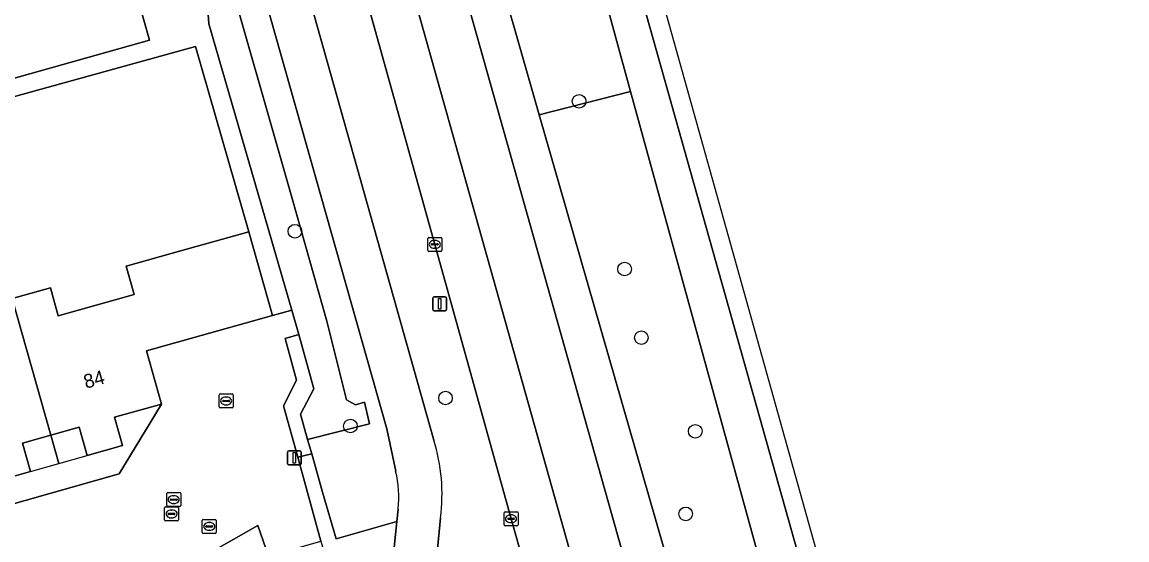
# Model space of a CAD drawing. Extents: x 158455 to 159797, y 387218 to 388672.
# Drawn here: x 159689.8 to 159769, y 387934.7 to 387971.8 of the extents above; entities that cross this region are included whole.
import ezdxf

# ---------------------------------------------------------------- set-up
doc = ezdxf.new("R2010")
doc.units = 0
for name, color, linetype in [('IMGEO_Berm_groen', 7, 'Continuous'), ('IMGEO_Boom', 7, 'Continuous'), ('IMGEO_Brandkraan', 7, 'Continuous'), ('IMGEO_Erf', 7, 'Continuous'), ('IMGEO_Fietspad_gesloten', 7, 'Continuous'), ('IMGEO_Grasland_overig', 7, 'Continuous'), ('IMGEO_Groenvoorziening', 7, 'Continuous'), ('IMGEO_Kolk', 7, 'Continuous'), ('IMGEO_Lichtmast', 7, 'Continuous'), ('IMGEO_OVBaan_gesloten', 7, 'Continuous'), ('IMGEO_Pand', 7, 'Continuous'), ('IMGEO_Pand_nummerreeks', 7, 'Continuous'), ('IMGEO_Pand_overbouw', 7, 'Continuous'), ('IMGEO_Rijbaan_lokaal_open', 7, 'Continuous'), ('IMGEO_Rijbaan_regionaal_gesloten', 7, 'Continuous'), ('IMGEO_Rioolput', 7, 'Continuous'), ('IMGEO_Voetpad_open', 7, 'Continuous')]:
    doc.layers.add(name, color=color, linetype=linetype)

msp = doc.modelspace()

# ---------------------------------------------------------------- linework, layer by layer
at = {"layer": 'IMGEO_Berm_groen'}
for points in [[(159661.289, 388148.426), (159662.165, 388145.161), (159668.055, 388124.522), (159672.816, 388107.446), (159675.816, 388096.643), (159688.704, 388051.001), (159699.595, 388012.088), (159706.965, 387985.823), (159710.205, 387974.098), (159719.293, 387941.833)], [(159694.291, 388071.37), (159694.93, 388068.864), (159706.964, 388025.892), (159716.822, 387990.637), (159735.911, 387922.812), (159747.834, 387880.272)], [(159762.437, 387872.897), (159760.039, 387881.617), (159758.398, 387887.256), (159755.519, 387897.675), (159747.429, 387926.601), (159734.803, 387971.44), (159716.772, 388035.358)], [(159729.623, 387898.742), (159729.434, 387901.516), (159729.089, 387908.725), (159728.939, 387912.273), (159728.786, 387914.943), (159728.509, 387918.635), (159727.821, 387924.127), (159726.94, 387928.316), (159726.094, 387931.784), (159724.838, 387936.187), (159719.369, 387955.862), (159714.004, 387975.105)], [(159719.771, 387936.253), (159719.29, 387931.254)]]:
    msp.add_lwpolyline(points, dxfattribs=at)
for points in [[(159697.615, 388090.324), (159693.688, 388089.539), (159709.57, 388026.682), (159718.836, 387993.193), (159719.152, 387992.089), (159726.858, 387965.154), (159733.401, 387966.816), (159725.968, 387994.039)], [(159726.858, 387965.154), (159719.152, 387992.089), (159718.836, 387993.193), (159709.57, 388026.682), (159693.688, 388089.539), (159697.615, 388090.324), (159725.968, 387994.039), (159733.401, 387966.816), (159744.661, 387926.02), (159757.732, 387878.595), (159752.327, 387877.107), (159738.707, 387923.945)], [(159738.707, 387923.945), (159752.327, 387877.107), (159757.732, 387878.595), (159744.661, 387926.02), (159733.401, 387966.816), (159726.858, 387965.154)]]:
    msp.add_lwpolyline(points, close=True, dxfattribs=at)
msp.add_arc((159707.138, 387937.981), 12.75, 352.20955, 17.58281, dxfattribs=at)
at = {"layer": 'IMGEO_Boom'}
for centre in [(159729.718, 387966.12), (159709.328, 387956.804), (159732.985, 387954.094), (159734.188, 387949.172), (159720.135, 387944.843), (159713.315, 387942.836), (159738.054, 387942.458), (159737.369, 387936.537)]:
    msp.add_circle(centre, 0.489, dxfattribs=at)
at = {"layer": 'IMGEO_Brandkraan'}
for p, q in [((159700.209, 387938.06), (159701.061, 387938.06)), ((159700.134, 387937.134), (159700.134, 387937.986)), ((159700.393, 387937.554), (159700.393, 387937.566)), ((159700.831, 387937.517), (159700.433, 387937.517)), ((159700.436, 387937.603), (159700.834, 387937.603)), ((159700.645, 387937.28), (159700.62, 387937.28)), ((159700.622, 387937.84), (159700.647, 387937.84)), ((159700.877, 387937.566), (159700.877, 387937.554)), ((159701.135, 387937.986), (159701.135, 387937.134)), ((159701.061, 387937.06), (159700.209, 387937.06))]:
    msp.add_line(p, q, dxfattribs=at)
for points in [[(159700.209, 387938.06), (159701.061, 387938.06)], [(159700.134, 387937.134), (159700.134, 387937.986)], [(159701.135, 387937.986), (159701.135, 387937.134)], [(159701.061, 387937.06), (159700.209, 387937.06)]]:
    msp.add_lwpolyline(points, dxfattribs=at)
for centre, radius, start, end in [((159700.211, 387937.984), 0.0765, 91.55205, 178.44795), ((159700.211, 387937.984), 0.0765, 91.55205, 178.44795), ((159701.059, 387937.984), 0.0765, 1.55205, 88.44795), ((159701.059, 387937.984), 0.0765, 1.55205, 88.44795), ((159700.433, 387937.563), 0.0403, 85.87752, 175.75265), ((159700.43, 387937.553), 0.0366, 178.93798, 274.71019), ((159700.834, 387937.56), 0.043, 264.86636, 352.45326), ((159700.838, 387937.565), 0.0386, 1.73085, 96.63898), ((159700.211, 387937.136), 0.0765, 181.55205, 268.44795), ((159700.211, 387937.136), 0.0765, 181.55205, 268.44795), ((159701.059, 387937.136), 0.0765, 271.55205, 358.44795), ((159701.059, 387937.136), 0.0765, 271.55205, 358.44795)]:
    msp.add_arc(centre, radius, start, end, dxfattribs=at)
for centre, major_axis, ratio, start_param, end_param in [((159700.621, 387937.56), (-0.387, 0.002), 0.722429, 4.712389, 7.853982), ((159700.646, 387937.56), (-0.39, 0.002), 0.717154, 1.570796, 4.712389)]:
    msp.add_ellipse(centre, major_axis=major_axis, ratio=ratio, start_param=start_param, end_param=end_param, dxfattribs=at)
at = {"layer": 'IMGEO_Erf'}
for points in [[(159619.74, 387976.888), (159605.457, 387971.554), (159612.767, 387944.602), (159632.731, 387950.214), (159632.345, 387951.587), (159631.42, 387950.688), (159629.683, 387952.474), (159631.429, 387954.173), (159633.167, 387952.386), (159632.642, 387951.876), (159698.887, 387970.499), (159695.246, 387983.433)], [(159689.052, 387951.974), (159691.79, 387952.745), (159692.357, 387950.731), (159697.794, 387952.262), (159697.223, 387954.29), (159701.211, 387955.412), (159706.024, 387956.767), (159702.19, 387970.058), (159647.419, 387954.921)], [(159684.978, 387936.075), (159696.722, 387939.407), (159699.755, 387944.413), (159696.393, 387943.467), (159696.963, 387941.44), (159694.424, 387940.725), (159693.851, 387942.761), (159691.815, 387942.188), (159689.781, 387941.615), (159690.354, 387939.579), (159687.815, 387938.864)]]:
    msp.add_lwpolyline(points, dxfattribs=at)
at = {"layer": 'IMGEO_Fietspad_gesloten'}
for points in [[(159637.683, 388224.215), (159644.254, 388199.877), (159649.95, 388178.792), (159657.224, 388151.962), (159658.025, 388149.006), (159660.304, 388140.704), (159661.947, 388135.028), (159664.534, 388125.683), (159669.802, 388106.904), (159673.015, 388095.37), (159685.789, 388050.048), (159696.558, 388011.582), (159703.942, 387985.301), (159705.075, 387981.191), (159705.828, 387978.447), (159707.21, 387973.41), (159715.919, 387942.632), (159716.56, 387939.594)], [(159719.293, 387941.833), (159710.205, 387974.098), (159706.965, 387985.823), (159699.595, 388012.088), (159688.704, 388051.001), (159675.816, 388096.643), (159672.816, 388107.446), (159668.055, 388124.522), (159662.165, 388145.161), (159661.289, 388148.426), (159660.82, 388150.247)], [(159716.737, 387936.881), (159716.645, 387935.995), (159716.355, 387933.192), (159716.157, 387929.532)], [(159719.29, 387931.254), (159719.771, 387936.253)]]:
    msp.add_lwpolyline(points, dxfattribs=at)
for centre, radius, start, end in [((159707.138, 387937.981), 12.75, 352.20955, 17.58281), ((159708.757, 387937.723), 8.024, 353.97955, 13.48599)]:
    msp.add_arc(centre, radius, start, end, dxfattribs=at)
at = {"layer": 'IMGEO_Grasland_overig'}
msp.add_lwpolyline([(159710.395, 387922.881), (159707.442, 387933.503), (159706.664, 387935.712), (159701.675, 387932.855), (159702.654, 387931.163), (159706.134, 387925.158), (159715.096, 387910.154), (159712.356, 387921.695)], close=True, dxfattribs=at)
at = {"layer": 'IMGEO_Groenvoorziening'}
for points in [[(159698.043, 387982.841), (159696.587, 387984.585), (159697.415, 387982.01), (159699.151, 387974.679), (159703.063, 387973.054), (159703.144, 387971.688), (159709.113, 387951.144), (159709.602, 387949.394), (159710.687, 387945.509), (159709.722, 387943.682), (159710.238, 387941.878), (159714.69, 387942.997), (159714.333, 387944.544), (159713.678, 387944.366), (159713.024, 387944.723), (159711.625, 387950.363), (159709.125, 387959.142), (159703.887, 387977.476)], [(159707.21, 387973.41), (159705.828, 387978.447), (159703.887, 387977.476), (159709.125, 387959.142), (159711.625, 387950.363), (159713.024, 387944.723), (159713.678, 387944.366), (159714.333, 387944.544), (159714.69, 387942.997), (159710.238, 387941.878), (159710.536, 387940.834), (159711.318, 387938.1), (159712.288, 387934.757), (159716.645, 387935.995), (159716.737, 387936.881)], [(159716.56, 387939.594), (159715.919, 387942.632), (159707.21, 387973.41)]]:
    msp.add_lwpolyline(points, dxfattribs=at)
msp.add_lwpolyline([(159710.687, 387945.509), (159709.602, 387949.394), (159708.62, 387949.114), (159709.449, 387946.114), (159708.508, 387944.283), (159709.532, 387940.592), (159710.536, 387940.834), (159710.238, 387941.878), (159709.722, 387943.682)], close=True, dxfattribs=at)
msp.add_arc((159708.757, 387937.723), 8.024, 353.97955, 13.48599, dxfattribs=at)
at = {"layer": 'IMGEO_Kolk'}
for p, q in [((159718.868, 387955.436), (159718.868, 387956.288)), ((159718.943, 387956.362), (159719.795, 387956.362)), ((159719.869, 387956.288), (159719.869, 387955.436)), ((159719.127, 387955.856), (159719.127, 387955.868)), ((159719.565, 387955.819), (159719.167, 387955.819)), ((159719.17, 387955.905), (159719.568, 387955.905)), ((159719.379, 387955.582), (159719.354, 387955.582)), ((159719.356, 387956.142), (159719.381, 387956.142)), ((159719.611, 387955.868), (159719.611, 387955.856)), ((159719.795, 387955.362), (159718.943, 387955.362)), ((159703.895, 387944.207), (159703.895, 387945.059)), ((159703.97, 387945.133), (159704.822, 387945.133)), ((159704.154, 387944.627), (159704.154, 387944.639)), ((159704.592, 387944.59), (159704.194, 387944.59)), ((159704.197, 387944.676), (159704.595, 387944.676)), ((159704.383, 387944.913), (159704.408, 387944.913)), ((159704.638, 387944.639), (159704.638, 387944.627)), ((159704.896, 387945.059), (159704.896, 387944.207)), ((159704.822, 387944.133), (159703.97, 387944.133)), ((159704.406, 387944.353), (159704.381, 387944.353)), ((159699.982, 387936.107), (159699.982, 387936.959)), ((159700.057, 387937.033), (159700.909, 387937.033)), ((159700.241, 387936.527), (159700.241, 387936.539)), ((159700.679, 387936.49), (159700.281, 387936.49)), ((159700.284, 387936.576), (159700.682, 387936.576)), ((159700.47, 387936.813), (159700.495, 387936.813)), ((159700.725, 387936.539), (159700.725, 387936.527)), ((159700.983, 387936.959), (159700.983, 387936.107)), ((159724.337, 387935.761), (159724.337, 387936.613)), ((159724.412, 387936.687), (159725.264, 387936.687)), ((159724.825, 387936.467), (159724.85, 387936.467)), ((159725.338, 387936.613), (159725.338, 387935.761)), ((159700.909, 387936.033), (159700.057, 387936.033)), ((159700.493, 387936.253), (159700.468, 387936.253)), ((159725.264, 387935.687), (159724.412, 387935.687)), ((159724.596, 387936.181), (159724.596, 387936.193)), ((159725.034, 387936.144), (159724.636, 387936.144)), ((159724.639, 387936.23), (159725.037, 387936.23)), ((159724.848, 387935.907), (159724.823, 387935.907)), ((159725.08, 387936.193), (159725.08, 387936.181))]:
    msp.add_line(p, q, dxfattribs=at)
for points in [[(159718.868, 387955.436), (159718.868, 387956.288)], [(159718.943, 387956.362), (159719.795, 387956.362)], [(159719.869, 387956.288), (159719.869, 387955.436)], [(159719.795, 387955.362), (159718.943, 387955.362)], [(159703.895, 387944.207), (159703.895, 387945.059)], [(159703.97, 387945.133), (159704.822, 387945.133)], [(159704.896, 387945.059), (159704.896, 387944.207)], [(159704.822, 387944.133), (159703.97, 387944.133)], [(159699.982, 387936.107), (159699.982, 387936.959)], [(159700.057, 387937.033), (159700.909, 387937.033)], [(159700.983, 387936.959), (159700.983, 387936.107)], [(159724.337, 387935.761), (159724.337, 387936.613)], [(159724.412, 387936.687), (159725.264, 387936.687)], [(159725.338, 387936.613), (159725.338, 387935.761)], [(159700.909, 387936.033), (159700.057, 387936.033)], [(159725.264, 387935.687), (159724.412, 387935.687)]]:
    msp.add_lwpolyline(points, dxfattribs=at)
for centre, radius, start, end in [((159718.945, 387956.286), 0.0765, 91.55205, 178.44795), ((159718.945, 387956.286), 0.0765, 91.55205, 178.44795), ((159719.793, 387956.286), 0.0765, 1.55205, 88.44795), ((159719.793, 387956.286), 0.0765, 1.55205, 88.44795), ((159719.167, 387955.865), 0.0403, 85.87752, 175.75265), ((159719.164, 387955.855), 0.0366, 178.93798, 274.71019), ((159719.568, 387955.862), 0.043, 264.86636, 352.45326), ((159719.572, 387955.867), 0.0386, 1.73085, 96.63898), ((159718.945, 387955.438), 0.0765, 181.55205, 268.44795), ((159718.945, 387955.438), 0.0765, 181.55205, 268.44795), ((159719.793, 387955.438), 0.0765, 271.55205, 358.44795), ((159719.793, 387955.438), 0.0765, 271.55205, 358.44795), ((159703.972, 387945.057), 0.0765, 91.55205, 178.44795), ((159703.972, 387945.057), 0.0765, 91.55205, 178.44795), ((159704.194, 387944.636), 0.0403, 85.87752, 175.75265), ((159704.191, 387944.626), 0.0366, 178.93798, 274.71019), ((159704.595, 387944.633), 0.043, 264.86636, 352.45326), ((159704.599, 387944.638), 0.0386, 1.73085, 96.63898), ((159704.82, 387945.057), 0.0765, 1.55205, 88.44795), ((159704.82, 387945.057), 0.0765, 1.55205, 88.44795), ((159703.972, 387944.209), 0.0765, 181.55205, 268.44795), ((159703.972, 387944.209), 0.0765, 181.55205, 268.44795), ((159704.82, 387944.209), 0.0765, 271.55205, 358.44795), ((159704.82, 387944.209), 0.0765, 271.55205, 358.44795), ((159700.059, 387936.957), 0.0765, 91.55205, 178.44795), ((159700.059, 387936.957), 0.0765, 91.55205, 178.44795), ((159700.281, 387936.536), 0.0403, 85.87752, 175.75265), ((159700.278, 387936.526), 0.0366, 178.93798, 274.71019), ((159700.682, 387936.533), 0.043, 264.86636, 352.45326), ((159700.686, 387936.538), 0.0386, 1.73085, 96.63898), ((159700.907, 387936.957), 0.0765, 1.55205, 88.44795), ((159700.907, 387936.957), 0.0765, 1.55205, 88.44795), ((159724.414, 387936.611), 0.0765, 91.55205, 178.44795), ((159724.414, 387936.611), 0.0765, 91.55205, 178.44795), ((159725.262, 387936.611), 0.0765, 1.55205, 88.44795), ((159725.262, 387936.611), 0.0765, 1.55205, 88.44795), ((159700.059, 387936.109), 0.0765, 181.55205, 268.44795), ((159700.059, 387936.109), 0.0765, 181.55205, 268.44795), ((159700.907, 387936.109), 0.0765, 271.55205, 358.44795), ((159700.907, 387936.109), 0.0765, 271.55205, 358.44795), ((159724.414, 387935.763), 0.0765, 181.55205, 268.44795), ((159724.414, 387935.763), 0.0765, 181.55205, 268.44795), ((159724.636, 387936.19), 0.0403, 85.87752, 175.75265), ((159724.633, 387936.18), 0.0366, 178.93798, 274.71019), ((159725.037, 387936.187), 0.043, 264.86636, 352.45326), ((159725.041, 387936.192), 0.0386, 1.73085, 96.63898), ((159725.262, 387935.763), 0.0765, 271.55205, 358.44795), ((159725.262, 387935.763), 0.0765, 271.55205, 358.44795)]:
    msp.add_arc(centre, radius, start, end, dxfattribs=at)
for centre, major_axis, ratio, start_param, end_param in [((159719.355, 387955.862), (-0.387, 0.002), 0.722429, 4.712389, 7.853982), ((159719.38, 387955.862), (-0.39, 0.002), 0.717154, 1.570796, 4.712389), ((159704.382, 387944.633), (-0.387, 0.002), 0.722429, 4.712389, 7.853982), ((159704.407, 387944.633), (-0.39, 0.002), 0.717154, 1.570796, 4.712389), ((159700.469, 387936.533), (-0.387, 0.002), 0.722429, 4.712389, 7.853982), ((159700.494, 387936.533), (-0.39, 0.002), 0.717154, 1.570796, 4.712389), ((159724.824, 387936.187), (-0.387, 0.002), 0.722429, 4.712389, 7.853982), ((159724.849, 387936.187), (-0.39, 0.002), 0.717154, 1.570796, 4.712389)]:
    msp.add_ellipse(centre, major_axis=major_axis, ratio=ratio, start_param=start_param, end_param=end_param, dxfattribs=at)
at = {"layer": 'IMGEO_Lichtmast'}
for p, q in [((159719.22, 387951.198), (159719.22, 387951.998)), ((159719.22, 387951.998), (159719.22, 387951.198)), ((159719.32, 387952.098), (159720.11, 387952.098)), ((159720.11, 387952.098), (159719.32, 387952.098)), ((159720.21, 387951.998), (159720.21, 387951.198)), ((159720.21, 387951.198), (159720.21, 387951.998)), ((159720.11, 387951.098), (159719.32, 387951.098)), ((159719.32, 387951.098), (159720.11, 387951.098)), ((159708.796, 387940.154), (159708.796, 387940.954)), ((159708.796, 387940.954), (159708.796, 387940.154)), ((159708.896, 387941.054), (159709.686, 387941.054)), ((159709.686, 387941.054), (159708.896, 387941.054)), ((159709.786, 387940.954), (159709.786, 387940.154)), ((159709.786, 387940.154), (159709.786, 387940.954)), ((159709.686, 387940.054), (159708.896, 387940.054)), ((159708.896, 387940.054), (159709.686, 387940.054))]:
    msp.add_line(p, q, dxfattribs=at)
for points in [[(159719.64, 387951.973), (159719.79, 387951.973), (159719.79, 387951.223), (159719.64, 387951.223), (159719.64, 387951.973)], [(159709.216, 387940.929), (159709.366, 387940.929), (159709.366, 387940.179), (159709.216, 387940.179), (159709.216, 387940.929)]]:
    msp.add_lwpolyline(points, dxfattribs=at)
for centre, start, end in [((159719.32, 387951.998), 90, 180), ((159719.32, 387951.998), 90, 180), ((159720.11, 387951.998), 0, 90), ((159720.11, 387951.998), 360, 90), ((159719.32, 387951.198), 180, 270), ((159719.32, 387951.198), 180, 270), ((159720.11, 387951.198), 270, 0), ((159720.11, 387951.198), 270, 0), ((159708.896, 387940.954), 90, 180), ((159708.896, 387940.954), 90, 180), ((159709.686, 387940.954), 0, 90), ((159709.686, 387940.954), 360, 90), ((159708.896, 387940.154), 180, 270), ((159708.896, 387940.154), 180, 270), ((159709.686, 387940.154), 270, 0), ((159709.686, 387940.154), 270, 0)]:
    msp.add_arc(centre, 0.1, start, end, dxfattribs=at)
at = {"layer": 'IMGEO_OVBaan_gesloten'}
for points in [[(159769.025, 387858.073), (159763.999, 387872.286), (159743.358, 387946.02), (159734.05, 387979.268), (159702.382, 388092.39)], [(159690.247, 388072.875), (159690.863, 388070.203), (159692.413, 388064.553), (159703.452, 388025.178), (159713.268, 387990.016), (159732.591, 387921.282), (159734.73, 387913.778), (159739.359, 387897.267), (159743.331, 387883.05), (159744.564, 387878.664)], [(159747.834, 387880.272), (159735.911, 387922.812), (159716.822, 387990.637), (159706.964, 388025.892), (159694.93, 388068.864), (159694.291, 388071.37)], [(159707.057, 388069.688), (159709.542, 388060.989), (159716.772, 388035.358), (159734.803, 387971.44), (159747.429, 387926.601), (159755.519, 387897.675), (159758.398, 387887.256), (159760.039, 387881.617), (159762.437, 387872.897)]]:
    msp.add_lwpolyline(points, dxfattribs=at)
at = {"layer": 'IMGEO_Pand'}
for points in [[(159691.815, 387942.188), (159693.851, 387942.761), (159694.424, 387940.725), (159696.963, 387941.44), (159696.393, 387943.467), (159699.755, 387944.413), (159698.681, 387948.229), (159707.712, 387950.771), (159706.024, 387956.767), (159701.211, 387955.412), (159697.223, 387954.29), (159697.794, 387952.262), (159692.357, 387950.731), (159691.79, 387952.745), (159689.052, 387951.974)], [(159684.032, 387939.972), (159687.248, 387940.877), (159687.815, 387938.864), (159690.354, 387939.579), (159689.781, 387941.615), (159691.815, 387942.188), (159689.052, 387951.974), (159686.574, 387951.277), (159687.152, 387949.223), (159681.842, 387947.728)]]:
    msp.add_lwpolyline(points, close=True, dxfattribs=at)
at = {"layer": 'IMGEO_Pand_overbouw'}
for points in [[(159691.815, 387942.188), (159689.781, 387941.615), (159690.354, 387939.579), (159692.39, 387940.152)], [(159693.851, 387942.761), (159691.815, 387942.188), (159692.39, 387940.152), (159694.424, 387940.725)]]:
    msp.add_lwpolyline(points, close=True, dxfattribs=at)
at = {"layer": 'IMGEO_Rijbaan_lokaal_open'}
for points in [[(159701.675, 387932.855), (159706.664, 387935.712), (159707.442, 387933.503), (159711.198, 387934.585), (159709.532, 387940.592), (159708.508, 387944.283), (159709.449, 387946.114), (159708.62, 387949.114), (159709.602, 387949.394), (159709.113, 387951.144), (159707.712, 387950.771), (159698.681, 387948.229), (159699.755, 387944.413), (159696.722, 387939.407), (159684.978, 387936.075), (159685.527, 387934.12), (159672.689, 387930.509), (159673.229, 387928.756), (159673.648, 387928.874), (159674.625, 387925.753), (159671.084, 387924.713), (159669.148, 387924.96)], [(159711.318, 387938.1), (159710.536, 387940.834), (159709.532, 387940.592), (159711.198, 387934.585), (159711.711, 387932.813)], [(159712.8, 387932.176), (159716.355, 387933.192), (159716.645, 387935.995), (159712.288, 387934.757), (159711.318, 387938.1)]]:
    msp.add_lwpolyline(points, dxfattribs=at)
at = {"layer": 'IMGEO_Rijbaan_regionaal_gesloten'}
for points in [[(159744.564, 387878.664), (159743.331, 387883.05), (159739.359, 387897.267), (159734.73, 387913.778), (159732.591, 387921.282), (159713.268, 387990.016), (159703.452, 388025.178), (159692.413, 388064.553), (159690.863, 388070.203), (159690.247, 388072.875)], [(159714.004, 387975.105), (159719.369, 387955.862), (159724.838, 387936.187), (159726.094, 387931.784), (159726.94, 387928.316), (159727.821, 387924.127), (159728.509, 387918.635), (159728.786, 387914.943), (159728.939, 387912.273), (159729.089, 387908.725), (159729.434, 387901.516), (159729.623, 387898.742)]]:
    msp.add_lwpolyline(points, dxfattribs=at)
at = {"layer": 'IMGEO_Rioolput'}
for p, q in [((159702.686, 387935.212), (159702.686, 387936.064)), ((159702.761, 387936.138), (159703.613, 387936.138)), ((159702.988, 387935.681), (159703.386, 387935.681)), ((159703.174, 387935.918), (159703.199, 387935.918)), ((159703.687, 387936.064), (159703.687, 387935.212)), ((159703.613, 387935.138), (159702.761, 387935.138)), ((159702.945, 387935.632), (159702.945, 387935.644)), ((159703.383, 387935.595), (159702.985, 387935.595)), ((159703.197, 387935.358), (159703.172, 387935.358)), ((159703.429, 387935.644), (159703.429, 387935.632))]:
    msp.add_line(p, q, dxfattribs=at)
for points in [[(159702.686, 387935.212), (159702.686, 387936.064)], [(159702.761, 387936.138), (159703.613, 387936.138)], [(159703.687, 387936.064), (159703.687, 387935.212)], [(159703.613, 387935.138), (159702.761, 387935.138)]]:
    msp.add_lwpolyline(points, dxfattribs=at)
for centre, radius, start, end in [((159702.763, 387936.062), 0.0765, 91.55205, 178.44795), ((159702.763, 387936.062), 0.0765, 91.55205, 178.44795), ((159702.985, 387935.641), 0.0403, 85.87752, 175.75265), ((159703.39, 387935.643), 0.0386, 1.73085, 96.63898), ((159703.611, 387936.062), 0.0765, 1.55205, 88.44795), ((159703.611, 387936.062), 0.0765, 1.55205, 88.44795), ((159702.763, 387935.214), 0.0765, 181.55205, 268.44795), ((159702.763, 387935.214), 0.0765, 181.55205, 268.44795), ((159702.982, 387935.631), 0.0366, 178.93798, 274.71019), ((159703.386, 387935.638), 0.043, 264.86636, 352.45326), ((159703.611, 387935.214), 0.0765, 271.55205, 358.44795), ((159703.611, 387935.214), 0.0765, 271.55205, 358.44795)]:
    msp.add_arc(centre, radius, start, end, dxfattribs=at)
for centre, major_axis, ratio, start_param, end_param in [((159703.173, 387935.638), (-0.387, 0.002), 0.722429, 4.712389, 7.853982), ((159703.198, 387935.638), (-0.39, 0.002), 0.717154, 1.570796, 4.712389)]:
    msp.add_ellipse(centre, major_axis=major_axis, ratio=ratio, start_param=start_param, end_param=end_param, dxfattribs=at)
at = {"layer": 'IMGEO_Voetpad_open'}
msp.add_lwpolyline([(159702.19, 387970.058), (159706.024, 387956.767), (159707.712, 387950.771), (159709.113, 387951.144), (159703.144, 387971.688), (159703.063, 387973.054), (159699.151, 387974.679), (159697.415, 387982.01), (159696.587, 387984.585), (159695.249, 387989.806), (159693.602, 387989.281), (159695.246, 387983.433), (159698.887, 387970.499), (159632.642, 387951.876), (159632.345, 387951.587), (159632.731, 387950.214), (159612.767, 387944.602), (159613.147, 387943.256), (159634.407, 387949.235), (159634.028, 387950.585), (159633.893, 387951.057), (159647.419, 387954.921)], close=True, dxfattribs=at)

# ---------------------------------------------------------------- texts
at = {"layer": 'IMGEO_Pand_nummerreeks'}
msp.add_text('84', height=1, rotation=15.76241, dxfattribs=at).set_placement((159694.338, 387945.503))

doc.saveas('drawing.dxf')
